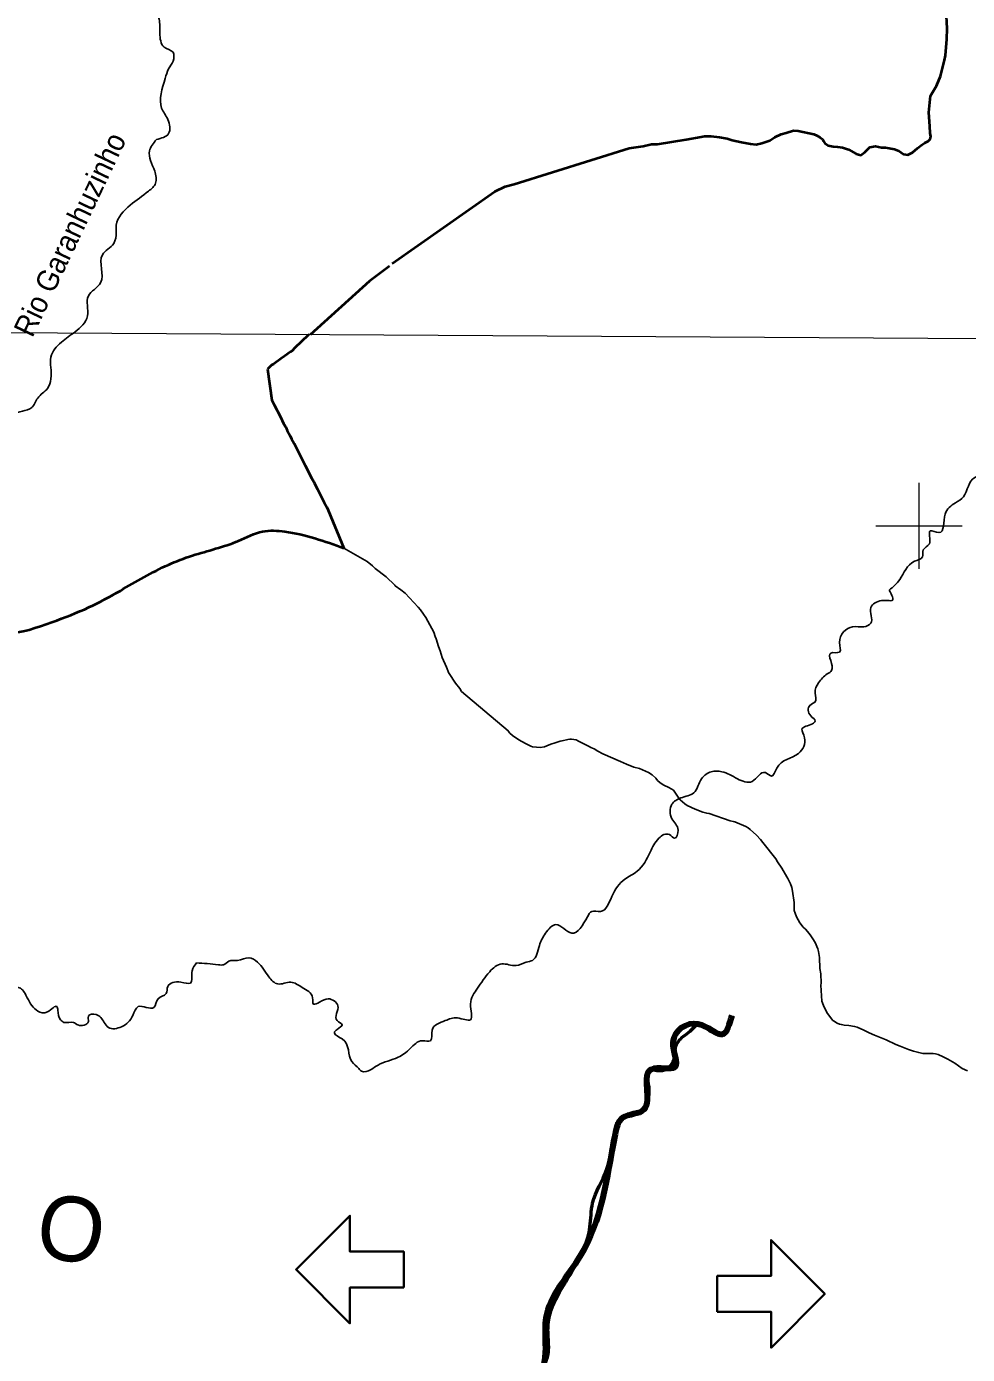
# Model space of a CAD drawing. Extents: x 553962 to 842807, y 8883888 to 9032388.
# Drawn here: x 729266 to 751125, y 8980756 to 9011598 of the extents above; entities that cross this region are included whole.
import ezdxf
from ezdxf.enums import TextEntityAlignment as Align

# ---------------------------------------------------------------- set-up
doc = ezdxf.new("R2010")
doc.units = 0
doc.header["$LTSCALE"] = 20
for name, color, linetype, lineweight in [('1', 7, 'Continuous', 13), ('12', 7, 'Continuous', 25), ('2', 7, 'Continuous', 13), ('24', 7, 'Continuous', 25), ('53', 7, 'Continuous', 106)]:
    doc.layers.add(name, color=color, linetype=linetype, lineweight=lineweight)
doc.layers.add('49', color=7, linetype='Continuous')
doc.layers.add('55', color=7, linetype='Continuous')

msp = doc.modelspace()

# ---------------------------------------------------------------- linework, layer by layer
at = {"layer": '1'}
msp.add_lwpolyline([(565303.24, 9005146.57), (664889.8, 9004806.7), (719872.1, 9004543.9), (790635.75, 9004109.02)], dxfattribs=at)
at = {"layer": '12', "lineweight": 40}
for points in [[(737763.25, 9006091.31), (740145.22, 9007766.05), (740386.57, 9007881.09), (740593.37, 9007934.93), (743269.65, 9008776.14), (743593.1, 9008816.68), (743784.79, 9008865.22), (743921.47, 9008867.4), (744588.26, 9008974.07), (744936.66, 9009040.27), (745017.5, 9009051.67), (745174.43, 9009054.17), (745362.1, 9009031.89), (745539.79, 9008999.35), (745661.87, 9008960.87), (745875.22, 9008913.73), (746083.43, 9008871.57), (746215.27, 9008858.51), (746346.52, 9008885.87), (746532.85, 9008954.54), (746648.24, 9009027.14), (746794.08, 9009095.17), (746910.06, 9009127.34), (747081.43, 9009180.61), (747192.87, 9009177.34), (747553.47, 9009102.23), (747629.92, 9009068.07), (747706.59, 9009018.75), (747757.8, 9008979.14), (747778.65, 9008939.04), (747809.76, 9008888.99), (747886.51, 9008834.63), (748008.37, 9008811.3), (748109.68, 9008807.86), (748221.35, 9008789.43), (748358.69, 9008746.13), (748542.48, 9008642.93), (748649.23, 9008614.31), (748744.45, 9008681.53), (748854.11, 9008799.52), (748985.43, 9008821.83), (749127.68, 9008788.72), (749223.94, 9008785.2), (749310.22, 9008771.42), (749427.02, 9008748.01), (749528.85, 9008709.2), (749641.33, 9008635.19), (749742.79, 9008621.65), (749848.36, 9008673.87), (749968.36, 9008776.86), (750063.43, 9008854.19), (750133.64, 9008900.79), (750209.12, 9008932.32), (750259.08, 9008978.6), (750278.36, 9009044.61), (750257, 9009120.08), (750254.56, 9009286.82), (750229.72, 9009599.77), (750269.57, 9009989.56), (750407.9, 9010224.25), (750495.76, 9010448.03), (750590.81, 9010818.62), (750616.3, 9010923.86), (750650.29, 9011304.61), (750651.72, 9011552.28), (750630.16, 9011986.58)], [(737697.54, 9006029.77), (737233.92, 9005687.92), (735854.37, 9004437.95)], [(735829.31, 9004445.82), (735805.31, 9004427.91), (735501.17, 9004136.27), (735437.93, 9004065.2), (735394.86, 9004042.44), (735255.63, 9003938.72), (735181.49, 9003889.45), (735003.56, 9003759.62), (734958.06, 9003732.18), (734931.65, 9003710.67), (734863.59, 9003643.16)], [(734863.59, 9003643.16), (734966.34, 9002920.29), (735017.73, 9002813.4), (735081.79, 9002697.22), (735100.7, 9002652.41), (735162.33, 9002536.16), (735239.19, 9002377.5), (735286.98, 9002291.14), (735320.41, 9002217.09), (735387.72, 9002094.71), (735419.53, 9002023.72), (735481.63, 9001910.6), (735738.97, 9001401.51), (735894.18, 9001103.42), (735940.58, 9001021.85), (735954.22, 9000984.8), (736027.61, 9000852.99), (736181.23, 9000546.49), (736241.91, 9000437.34), (736274.09, 9000365.71), (736639.27, 8999483.61)]]:
    msp.add_lwpolyline(points, dxfattribs=at)
at = {"layer": '12'}
for points in [[(736639.27, 8999483.61), (737182.35, 8999171.36), (737305.63, 8999075.2), (737368.32, 8999010.46), (737617.56, 8998816.69), (737820.71, 8998624.82), (737830.01, 8998611.06), (737963.55, 8998515.75), (738060.61, 8998435.09), (738361.47, 8998115.79), (738415.06, 8998054.09), (738490.41, 8997950.67), (738544.13, 8997869.11), (738729.59, 8997535.24), (738759.39, 8997428.48), (738780.55, 8997374.04), (738837.53, 8997195.56), (738876.84, 8997097.33), (738925.17, 8996941.91), (739019.71, 8996715.61)], [(739019.71, 8996715.61), (739074.96, 8996583.34), (739088.24, 8996571.13), (739234.27, 8996349.57), (739333.36, 8996226.65), (739372.75, 8996152.62)], [(739372.75, 8996152.62), (740458.01, 8995241.54), (740466.29, 8995222.8), (740496.02, 8995185.27), (740559.44, 8995128.96), (740701.39, 8995034.16), (740855.69, 8994944.24), (740981.46, 8994881.89), (741020.96, 8994869.84), (741113.85, 8994857.75), (741200.18, 8994856.37), (741295.7, 8994872.31), (741351, 8994890.32), (741448.54, 8994929.34), (741549.34, 8994957.93), (741662.91, 8994998.59), (741709.49, 8995011.5), (741840.26, 8995037.7)], [(741840.26, 8995037.7), (741891.39, 8995047.94), (741927.54, 8995050.01), (741982.47, 8995042.03)], [(741982.47, 8995042.03), (742032.67, 8995034.73), (742086.2, 8995002.49), (742105.95, 8994992.87)], [(742105.95, 8994992.87), (742340.11, 8994878.92), (742375.61, 8994853.57), (742450.18, 8994818.87), (742538.36, 8994765.54), (742653.39, 8994708.11), (743063.86, 8994531.93), (743202.83, 8994463.25), (743374.85, 8994394.86), (743503.62, 8994361.74), (743718.37, 8994268.8), (743797.95, 8994217.13), (743884.62, 8994139.61), (743925.16, 8994087.88), (743987.19, 8994034.54), (744071.11, 8993979.47), (744190.23, 8993923.94), (744295.08, 8993863.39), (744420.18, 8993679.57), (744451.83, 8993640.93), (744562.45, 8993542.94), (744617.5, 8993506.52), (744796.51, 8993422.37), (744976.25, 8993352.4), (745067.84, 8993327.95), (745127.63, 8993316.48), (745616.18, 8993149), (745683.64, 8993137.94), (745720.19, 8993127.48), (745978.3, 8993014.53), (746030.97, 8992985.62), (746079.46, 8992950.18), (746223.73, 8992817.56), (746315.58, 8992715.49), (746370.55, 8992646.64)], [(746370.55, 8992646.64), (746675.78, 8992264.35), (746715.59, 8992196.13), (746816.65, 8992049.15), (746928.74, 8991851.18), (746954.4, 8991812.55), (747013.22, 8991690.5), (747042.11, 8991599.49), (747060.71, 8991518.83), (747102.65, 8991255.7), (747100.41, 8991138.71), (747103.28, 8991070.88), (747103.28, 8991070.88), (747120.25, 8991007.41), (747154.31, 8990917.99), (747231.12, 8990781.3), (747311.3, 8990680.01), (747359.99, 8990629.98), (747445.01, 8990532.65)], [(747445.01, 8990532.65), (747488.99, 8990482.29), (747502.81, 8990454.06), (747534.5, 8990411.44), (747584.47, 8990325.51), (747649, 8990178.01), (747667.43, 8990112.18), (747687.47, 8989972.14), (747698.55, 8989717.62), (747719, 8989595.11), (747725.21, 8989380.11), (747722.23, 8989329.35), (747746.14, 8988960.34), (747779.85, 8988857.15), (747827.05, 8988762.54), (747875.03, 8988677.33), (748001.67, 8988515.94), (748016.17, 8988506.64)], [(748016.17, 8988506.64), (748100.95, 8988452.26), (748156.2, 8988428.93), (748197.13, 8988416.35), (748259.43, 8988404.36), (748370.08, 8988396.33), (748503.08, 8988374.3), (748565.61, 8988354.57), (748721.69, 8988291.54), (748843.54, 8988227.49), (748962.64, 8988172.6), (749234.56, 8988065.78), (749463.98, 8987954.38), (749561.64, 8987915.87)], [(749561.64, 8987915.87), (749759.4, 8987837.89), (749875.2, 8987797.78), (749994.56, 8987765.6), (750087.12, 8987747.66), (750326.72, 8987747.89), (750386.61, 8987736.9), (750442.44, 8987719.62), (750561.63, 8987669.35), (750673.18, 8987617.02), (750833.68, 8987517.94), (751003.83, 8987394.02), (751126.14, 8987342.49)]]:
    msp.add_lwpolyline(points, dxfattribs=at)
at = {"layer": '12', "lineweight": 40}
msp.add_spline([(707857.43, 8991316.5), (708816.11, 8991316.5), (709474.31, 8991230.6), (710161.12, 8990944.29), (710590.38, 8990700.92), (711248.58, 8990686.61), (711735.08, 8990915.66), (712264.49, 8990915.66), (712679.45, 8990529.13), (713459.27, 8990550.61), (714446.57, 8990851.24), (714875.82, 8990851.24), (716206.53, 8990378.82), (717666.01, 8990507.66), (718782.08, 8990722.4), (719468.9, 8990507.66), (719984.01, 8990550.61), (720456.19, 8990722.4), (720756.68, 8990722.4), (721529.34, 8991624.29), (722387.86, 8992569.12), (722731.27, 8993599.86), (723418.08, 8994201.12), (724233.68, 8994587.64), (725092.19, 8995790.16), (725521.45, 8996348.47), (725821.93, 8996777.94), (726294.12, 8996906.79), (726980.93, 8996992.68), (727324.34, 8997078.57), (727624.82, 8997422.15), (728054.08, 8997550.99), (728783.82, 8997508.05), (729856.97, 8997765.73), (730715.49, 8998109.31), (731445.23, 8998495.83), (732561.3, 8999097.09), (733119.34, 8999311.83), (734192.49, 8999655.4), (734750.53, 8999870.14), (735265.64, 8999870.14), (736639.27, 8999483.61)], degree=3, dxfattribs=at)
at = {"layer": '2'}
for p, q in [((750000, 8999000), (750000, 9001000)), ((749000, 9000000), (751000, 9000000))]:
    msp.add_line(p, q, dxfattribs=at)
at = {"layer": '24'}
for points in [[(732283.47, 9008972.49), (732567.2, 9009114.45), (732546.94, 9009438.92), (732405.07, 9009702.56), (732486.14, 9010392.08), (732567.2, 9010615.16), (732668.54, 9010797.68), (732668.54, 9011000.48), (732465.87, 9011122.16), (732364.53, 9011446.64), (732344.27, 9011771.12), (732242.93, 9012115.88), (732445.6, 9012460.64), (732729.34, 9012643.16), (732769.88, 9013008.2), (732911.74, 9013292.12), (733296.82, 9013332.68), (733458.96, 9013150.16), (733803.5, 9012947.36), (734148.04, 9012967.64), (734472.31, 9012967.64), (734695.25, 9013190.72), (734918.18, 9013352.96), (735039.79, 9013373.24), (735262.72, 9013170.44), (735708.6, 9013352.96), (736195.01, 9013535.48), (736620.62, 9013859.96), (737127.29, 9014143.88), (737188.1, 9014164.16), (737532.64, 9014894.24), (738525.72, 9015239), (738870.26, 9015522.91), (739133.73, 9015543.19), (739275.6, 9015685.15), (739376.94, 9015705.43), (739437.75, 9015644.6), (739620.15, 9015827.12), (739802.56, 9016151.6), (740248.43, 9016476.08), (740613.24, 9016253), (741038.85, 9016029.92), (741261.78, 9015969.08), (741444.19, 9015725.72), (741768.46, 9015522.92), (742113, 9015340.4), (742477.81, 9015279.56), (742964.22, 9015502.64), (743531.7, 9015806.84), (744707.19, 9016253), (745355.73, 9016374.68), (745902.94, 9016516.64), (746389.35, 9016922.24), (747058.16, 9017165.6), (747747.24, 9017368.4), (748294.46, 9017652.32), (748659.26, 9017773.99), (749287.54, 9017976.79), (749692.88, 9018301.27), (750077.95, 9018402.68), (750523.83, 9018585.2), (751212.91, 9018929.95), (751577.71, 9019457.23)], [(749307.83, 8998508.02), (749551.04, 8998751.38), (749895.57, 8999177.26), (750077.98, 8999278.66), (750098.24, 8999440.9), (750240.11, 8999582.86), (750260.38, 8999887.06), (750463.05, 8999846.5), (750604.92, 9000272.38), (750848.12, 9000536.02), (751030.53, 9000677.98), (751294, 9001124.14), (751435.87, 9001184.98), (751577.74, 9001550.02), (751902.01, 9001773.1), (752510.02, 9002401.77), (752895.1, 9002807.37), (753340.97, 9003172.41), (753523.38, 9003436.05), (753523.38, 9003679.41), (753786.85, 9003983.61), (754050.32, 9004105.29), (754374.59, 9004470.33), (754617.8, 9004815.09), (754779.92, 9005017.89), (755043.4, 9005139.57), (755185.27, 9005240.97), (755347.4, 9005687.13), (755469, 9005889.93), (755813.55, 9006011.61), (756239.15, 9006214.41), (756381.02, 9006417.21), (756685.03, 9006538.89), (757090.37, 9006944.49), (757556.51, 9007329.81), (757941.59, 9007634.01), (758103.72, 9007735.41), (758306.39, 9007654.29), (758610.4, 9007694.85), (758792.8, 9007816.53), (758914.41, 9008039.61), (758914.41, 9008242.41), (759056.28, 9008424.93), (759299.48, 9008830.53), (759299.48, 9009378.09), (759198.14, 9009803.97), (759177.88, 9010270.41), (759177.88, 9011081.6)], [(725879.06, 8984656.81), (725757.46, 8984879.89), (725656.12, 8984940.73), (725352.12, 8984798.77), (725169.71, 8984940.73), (724987.31, 8985062.41), (724642.77, 8984940.73), (724379.3, 8984940.73), (723832.09, 8985569.41), (723629.42, 8985893.89), (723365.95, 8986056.13), (723163.28, 8986461.73), (722575.53, 8986847.05), (722291.79, 8987070.13), (722312.06, 8987496.01), (722251.26, 8987800.21), (722028.32, 8988246.36), (722028.32, 8988469.44), (721886.45, 8988611.4), (721663.52, 8989037.29), (721501.38, 8989503.72), (721318.98, 8989787.64), (721237.91, 8989929.6), (721339.24, 8990274.36), (721481.11, 8990375.76), (721805.39, 8990517.72), (721987.79, 8990659.68), (722271.53, 8990659.68), (722494.47, 8990862.48), (722616.07, 8991146.4), (722737.67, 8991308.64), (722676.87, 8991572.28), (722676.87, 8991754.8), (722676.87, 8991998.16), (722757.94, 8992140.12), (723061.94, 8992302.36), (723183.55, 8992505.16), (723386.22, 8992870.19), (723588.9, 8993214.95), (723852.37, 8993356.91), (724176.64, 8993803.07), (724419.84, 8994188.39), (724480.65, 8994735.95), (724784.65, 8995060.43), (725108.92, 8995405.19), (725108.92, 8995770.23), (725352.13, 8996013.59), (725473.73, 8996094.71), (725494, 8996277.23), (725818.27, 8996621.99), (726284.41, 8996905.91), (726365.48, 8997169.55), (726406.02, 8997534.59), (726446.55, 8997980.75), (726466.82, 8998244.39), (726406.02, 8998609.43), (726487.09, 8998852.78), (727014.03, 8998852.78), (727358.57, 8999075.86), (727297.77, 8999562.58), (727581.51, 8999927.62), (727743.64, 9000353.5), (727784.18, 9000738.82), (727804.45, 9000921.34), (727520.71, 9001022.74), (727682.85, 9001326.94), (727905.78, 9001570.3), (728230.06, 9001793.38), (728655.67, 9001915.06), (728858.34, 9002300.38), (728959.67, 9002584.3), (729385.28, 9002746.54), (729527.15, 9002969.62), (729750.09, 9003192.7), (729831.16, 9003679.42), (729831.16, 9003922.78), (730074.36, 9004267.54), (730398.63, 9004510.9), (730682.37, 9004875.94), (730702.64, 9005342.38), (730986.38, 9005646.58), (731026.91, 9006295.53), (731290.38, 9006559.17), (731351.18, 9006822.81), (731351.18, 9006985.05), (731675.45, 9007451.49), (732101.06, 9007775.97), (732263.2, 9007958.49), (732242.93, 9008242.41), (732121.33, 9008708.85), (732283.47, 9008972.49)], [(733215.78, 8989848.48), (733722.46, 8989807.92), (733844.06, 8989807.92), (733965.66, 8989889.04), (734168.33, 8989909.32), (734431.8, 8989970.16), (734634.47, 8989868.76), (734897.95, 8989524), (735100.62, 8989361.76), (735404.62, 8989402.32), (735668.09, 8989280.64), (735911.3, 8989037.28), (735931.57, 8988895.32), (736073.44, 8988935.88), (736276.11, 8989017), (736499.04, 8988854.76), (736478.78, 8988510), (736600.38, 8988408.6), (736478.78, 8988307.2), (736417.98, 8988226.08), (736600.38, 8988084.12), (736823.32, 8987556.84), (736985.45, 8987394.6), (737046.25, 8987333.76), (737269.19, 8987374.32), (737431.33, 8987475.72), (737897.47, 8987658.24), (738181.21, 8987861.04), (738464.95, 8988043.56), (738647.35, 8988043.56), (738687.89, 8988286.92), (738991.89, 8988510), (739275.63, 8988570.84), (739579.64, 8988530.28), (739579.64, 8988895.32), (739741.77, 8989260.36), (740025.51, 8989645.68), (740309.25, 8989828.2), (740633.53, 8989787.64), (740876.73, 8989868.76), (741018.6, 8989909.32), (741180.74, 8990254.08), (741322.61, 8990538), (741565.81, 8990740.8), (741930.62, 8990538), (742295.42, 8990923.32), (742396.76, 8991045), (742599.43, 8991045), (742862.9, 8991389.76), (743166.91, 8991795.35), (743450.65, 8991977.87), (743754.65, 8992424.03), (743957.32, 8992748.51), (744200.53, 8992829.63), (744322.13, 8992748.51), (744403.2, 8992931.03), (744261.33, 8993194.67), (744261.33, 8993539.43), (744464, 8993681.39), (744768.01, 8993803.07), (744950.41, 8994127.55), (745173.35, 8994289.79), (745416.55, 8994289.79), (745781.36, 8994127.55), (746125.9, 8994066.71), (746429.91, 8994269.51), (746571.78, 8994188.39), (746693.38, 8994370.91), (747200.06, 8994715.67), (747341.93, 8995080.71), (747281.13, 8995283.51), (747524.33, 8995405.19), (747585.13, 8995466.03), (747483.8, 8995587.71), (747463.53, 8995831.07), (747585.13, 8995912.19), (747585.13, 8996114.99), (747666.2, 8996358.34), (747868.87, 8996561.14), (747970.21, 8996642.26), (747949.94, 8997047.86), (748152.61, 8997068.14), (748152.61, 8997291.22), (748456.62, 8997656.26), (748720.09, 8997656.26), (748882.23, 8997737.38), (748882.23, 8998102.42), (749125.43, 8998264.66), (749307.83, 8998264.66), (749368.63, 8998264.66), (749307.83, 8998508.02)], [(715037.02, 8973071.84), (715705.05, 8973746.18), (715968.52, 8974273.46), (716313.06, 8974881.86), (716799.47, 8975226.62), (717083.21, 8975429.42), (717285.88, 8975328.02), (717752.02, 8975003.54), (717934.43, 8974821.02), (718137.1, 8974800.74), (718522.17, 8975145.5), (718826.18, 8975165.78), (718927.51, 8975307.74), (719251.79, 8975287.46), (719596.33, 8975855.3), (719799, 8976301.46), (720042.2, 8976686.78), (720771.82, 8977072.1), (721197.43, 8977051.82), (721481.16, 8977356.02), (721987.84, 8977396.58), (722291.85, 8977356.02), (722514.78, 8977639.94), (722859.32, 8978086.1), (723244.4, 8978309.18), (723548.4, 8978795.9), (723507.87, 8979566.54), (723426.8, 8979749.06), (723730.81, 8980235.77), (724115.88, 8980418.29), (724500.96, 8980803.61), (724886.03, 8981067.25), (724886.03, 8981594.53), (724865.76, 8981939.29), (725068.43, 8982385.45), (725169.76, 8982831.61), (725331.9, 8983216.93), (725311.63, 8983581.97), (725473.77, 8983825.33), (725696.71, 8983987.57), (725777.78, 8984433.73), (725858.84, 8984636.53), (726183.12, 8984636.53), (726162.85, 8984920.45), (726284.45, 8985163.81), (726588.46, 8985569.41), (726993.8, 8986056.13), (726770.86, 8986299.49), (726466.86, 8986238.65), (726264.19, 8986340.05), (726527.66, 8986563.13), (726487.12, 8986745.65), (726770.86, 8986907.89), (727155.94, 8987090.41), (727297.81, 8987171.53), (727338.34, 8987496.01), (727581.55, 8987698.81), (727743.68, 8987921.89), (727905.82, 8988084.13), (728067.95, 8988408.6), (728351.69, 8988510), (728453.03, 8988814.2), (728655.7, 8988854.76), (728675.97, 8989098.12), (728898.9, 8989260.36), (729121.84, 8989260.36), (729283.98, 8989037.28), (729527.18, 8988733.08), (729750.12, 8988712.8), (729973.06, 8988834.48), (729993.33, 8988753.36), (730054.13, 8988530.28), (730135.2, 8988469.44), (730358.13, 8988469.44), (730459.47, 8988408.6), (730702.67, 8988489.72), (730702.67, 8988611.4), (730885.08, 8988651.96), (731067.48, 8988469.44), (731168.82, 8988347.76), (731472.82, 8988368.04), (731736.29, 8988631.68), (731857.9, 8988834.48), (732222.69, 8988814.2), (732324.03, 8989017), (732506.43, 8989138.68), (732546.97, 8989300.92), (732850.97, 8989402.32), (733073.91, 8989382.04), (733114.44, 8989665.96), (733215.78, 8989848.48)]]:
    msp.add_spline(points, degree=3, dxfattribs=at)
at = {"layer": '24', "lineweight": 53}
msp.add_spline([(740207.85, 8976565.1), (740390.26, 8976909.86), (740694.26, 8977153.22), (741099.6, 8977254.62), (741160.4, 8977518.26), (741038.8, 8977680.5), (740876.66, 8977923.86), (740998.27, 8978248.34), (741099.6, 8978370.02), (741099.6, 8978471.42), (741038.8, 8978653.94), (741200.94, 8978714.78), (741322.54, 8978836.46), (741322.54, 8979100.1), (741484.68, 8979079.82), (741646.81, 8979079.82), (741768.42, 8978978.42), (741707.61, 8979282.62), (741525.21, 8979667.94), (741302.27, 8979850.46), (741221.2, 8980215.5), (741383.34, 8980763.06), (741383.34, 8981209.22), (741383.34, 8981432.29), (741991.35, 8982770.77), (742356.16, 8983723.93), (742416.96, 8984271.49), (742741.24, 8985042.13), (742903.37, 8985812.77), (743106.04, 8986218.37), (743470.85, 8986380.61), (743734.32, 8986887.61), (743734.32, 8987354.05), (744038.33, 8987354.05), (744322.07, 8987658.25), (744342.34, 8987881.33), (744524.74, 8988144.97), (744686.88, 8988266.65), (744849.01, 8988408.61), (745031.42, 8988347.77), (745274.62, 8988205.81), (745416.49, 8988205.81), (745598.89, 8988388.33), (745659.69, 8988631.69)], degree=3, dxfattribs=at)
at = {"layer": '53', "lineweight": 35}
for points in [[(738028.81, 8982310.95), (736778.81, 8982310.95), (736778.81, 8981477.7), (735528.81, 8982727.7), (736778.81, 8983977.7), (736778.81, 8983144.45), (738028.81, 8983144.45)], [(745311.59, 8981746.7), (746561.59, 8981746.7), (746561.59, 8980913.45), (747811.59, 8982163.45), (746561.59, 8983413.45), (746561.59, 8982580.2), (745311.59, 8982580.2)]]:
    msp.add_lwpolyline(points, close=True, dxfattribs=at)
at = {"layer": '53'}
msp.add_spline([(740811.1, 8978083.76), (741122.99, 8978612.16), (741314.92, 8979116.54), (741818.73, 8979020.46), (741314.92, 8979885.12), (741314.92, 8980677.71), (741338.69, 8981597.45), (742130.4, 8983038.54), (742946.09, 8985872.67), (743114.03, 8986256.96), (743617.84, 8986449.11), (743785.78, 8987385.81), (744337.58, 8987433.85), (744289.59, 8988010.28), (744865.32, 8988437.76), (745441.1, 8988197.58), (745657.02, 8988629.91)], degree=3, dxfattribs=at)

# ---------------------------------------------------------------- texts
at = {"layer": '49', "width": 0.95}
msp.add_text('Rio Garanhuzinho', height=500, rotation=64.578, dxfattribs=at).set_placement((730498.57, 9006664), align=Align.CENTER)
at = {"layer": '55'}
msp.add_text('T  R  A  N  S  I  Ç  Ã  O', height=1500, rotation=351.193, dxfattribs=at).set_placement((710586.33, 8985966.83))

doc.saveas('drawing.dxf')
